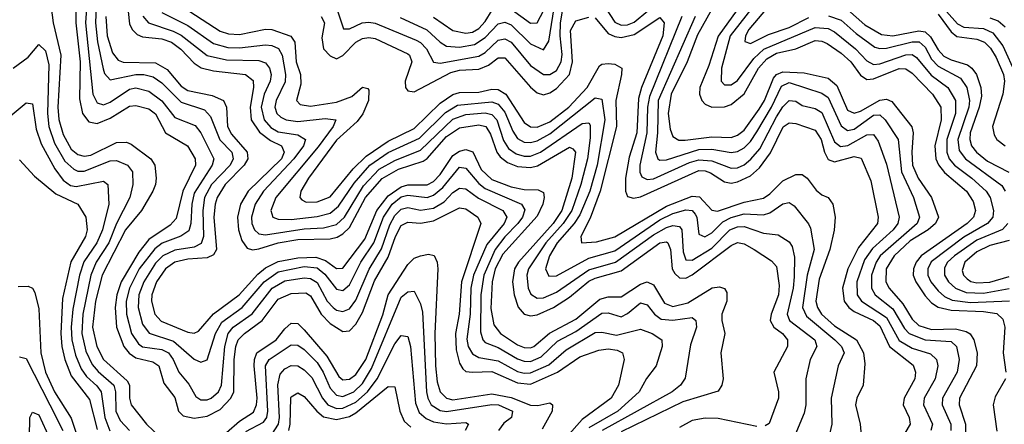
# Model space of a CAD drawing. Header units: inches. Extents: x 990535 to 1117859, y 769386 to 892122.
# Tile 873 of 1056: x 1053490 to 1056535, y 887069 to 888320. Entities that reach past the tile are written whole.
import ezdxf

# ---------------------------------------------------------------- set-up
doc = ezdxf.new("R2010")
doc.units = ezdxf.units.IN
doc.header["$MEASUREMENT"] = 0
doc.layers.add('B0858', color=7, linetype='Continuous')

msp = doc.modelspace()

# ---------------------------------------------------------------- linework, layer by layer
at = {"layer": 'B0858', "color": 5}
for points, elevation in [([(1053702.3, 888430), (1053693.9, 888310), (1053716.7, 888090), (1053730, 888063.3), (1053750, 888057), (1053770, 888064.9), (1053830, 888105.4), (1053850, 888108.8), (1053890, 888098.6), (1053930, 888069.2), (1053970, 888017.1), (1054032.6, 887992.6), (1054050, 887970.1), (1054090.8, 887890), (1054085.8, 887870), (1054030, 887783.6), (1054022.3, 887750), (1054019.5, 887690), (1054013.1, 887666.9), (1053988.9, 887651.1), (1053931.3, 887628.7), (1053908.5, 887611.5), (1053860, 887550), (1053830.2, 887490), (1053820, 887450), (1053820.4, 887410), (1053836.6, 887350), (1053857.7, 887317.7), (1053870, 887308.6), (1053930, 887300.3), (1053950, 887290.7), (1053965.2, 887270), (1053982.5, 887230), (1054013.7, 887193.7), (1054035.2, 887155.2), (1054050, 887144.8), (1054070, 887144.8), (1054082.3, 887150), (1054105.5, 887170), (1054113.9, 887190), (1054124.7, 887310), (1054135.1, 887350), (1054150.8, 887369.2), (1054209.5, 887410.5), (1054271.4, 887490), (1054310, 887513), (1054370, 887522), (1054390, 887520.3), (1054410, 887507.2), (1054441, 887450), (1054459.7, 887430), (1054470, 887422.6), (1054490, 887418), (1054510, 887426.5), (1054530, 887453.1), (1054570.8, 887549.2), (1054608.6, 887611.4), (1054634.5, 887685.5), (1054650, 887714.7), (1054670, 887733.8), (1054690, 887739.4), (1054730, 887731.3), (1054770, 887737.5), (1054802.6, 887757.4), (1054830, 887786), (1054850, 887799.4), (1054870, 887797.6), (1054908.5, 887768.5), (1054984.4, 887730), (1054996.3, 887710), (1054988.4, 887690), (1054935.1, 887624.9), (1054893.3, 887530), (1054885.3, 887490), (1054883.3, 887410), (1054872.8, 887332.8), (1054876.9, 887310), (1054890, 887286.8), (1054910, 887276), (1054970, 887265.8), (1055030, 887232.8), (1055050, 887227), (1055070, 887228), (1055126.6, 887253.4), (1055180, 887300), (1055270, 887352.8), (1055290, 887354.3), (1055335.5, 887344.5), (1055410, 887363.3), (1055446.4, 887350), (1055475.5, 887330), (1055476.8, 887310), (1055458, 887250), (1055428.7, 887211.3), (1055405.8, 887170), (1055339.4, 887110), (1055250, 887058.3)], 3540), ([(1053584, 888390), (1053594.4, 888310), (1053617.2, 888210), (1053608, 888050), (1053611.1, 888011.1), (1053624.8, 887964.8), (1053650, 887919.9), (1053670, 887902.8), (1053690, 887897.9), (1053710, 887900.9), (1053790, 887940.2), (1053821, 887941), (1053835.2, 887935.2), (1053895.8, 887890), (1053908.4, 887870), (1053912.4, 887830), (1053910.3, 887810), (1053901.9, 887790), (1053867.1, 887730), (1053817.4, 887670), (1053745.4, 887530), (1053724.6, 887450), (1053715.9, 887370), (1053728.7, 887310), (1053749.6, 887270), (1053823.2, 887203.2), (1053829.6, 887190), (1053829.6, 887150), (1053835.3, 887130), (1053882.6, 887070), (1053947.8, 887007.8)], 3480), ([(1053728.3, 888390), (1053725.2, 888310), (1053731.3, 888251.3), (1053748, 888168), (1053753.1, 888153.1), (1053770, 888133.8), (1053850, 888150.6), (1053874.6, 888150), (1053902.8, 888142.8), (1053930, 888125.1), (1053990, 888064.7), (1054061.7, 888041.7), (1054080.3, 888020.3), (1054109, 887949), (1054145.9, 887910), (1054150.5, 887890), (1054141, 887870), (1054083.2, 887810), (1054062.3, 887770), (1054056.4, 887730), (1054058.4, 887650), (1054051.8, 887628.2), (1054030, 887617), (1053970, 887607.9), (1053932.8, 887590), (1053910, 887567), (1053874, 887510), (1053858.8, 887470), (1053856.5, 887430), (1053870, 887379.3), (1053890.6, 887350.6), (1053966.1, 887326.1), (1054030, 887271), (1054050, 887261.5), (1054070, 887268.6), (1054095.7, 887350), (1054115.3, 887384.7), (1054177.8, 887430), (1054246.2, 887510), (1054290, 887541), (1054370, 887556.8), (1054410, 887552.5), (1054433.8, 887533.8), (1054470, 887486.6), (1054490, 887483.1), (1054510, 887500.7), (1054544.7, 887570), (1054585, 887630), (1054614.9, 887710), (1054641.6, 887750), (1054670, 887772.1), (1054690, 887777.1), (1054750, 887770.4), (1054770, 887777.5), (1054798.4, 887801.6), (1054850, 887864.3), (1054870, 887861.3), (1054910, 887813.5), (1054930, 887798.5), (1055042, 887750), (1055052.1, 887732.1), (1055045, 887710), (1055031.1, 887690), (1054990.8, 887649.2), (1054960.9, 887610), (1054925.4, 887530), (1054916.3, 887470), (1054914.8, 887354.8), (1054922.1, 887330), (1054930, 887322.6), (1054970, 887306.9), (1055030, 887272.1), (1055050, 887264.7), (1055070, 887263.9), (1055102.3, 887277.7), (1055153.5, 887326.5), (1055210, 887355.9), (1055290, 887413.3), (1055310, 887413.8), (1055350, 887401.4), (1055370, 887411.6), (1055410, 887444.8), (1055430, 887439), (1055453.6, 887410), (1055474.1, 887394.1), (1055510, 887390.7), (1055570, 887399.4), (1055581, 887390), (1055583.4, 887370), (1055564.7, 887315.3), (1055547.7, 887212.3), (1055534, 887190), (1055507.9, 887170), (1055291.8, 887050)], 3560), ([(1054666.3, 888326.3), (1054749, 888289), (1054790.2, 888250.2), (1054810, 888237.6), (1054850, 888235.4), (1054896.5, 888243.5), (1054930, 888265.2), (1054970, 888306.8), (1054990, 888312.7), (1055010, 888304.2), (1055070, 888245.2), (1055110, 888226.8), (1055126.4, 888253.6), (1055151, 888409)], 3760), ([(1053978.4, 888370), (1054110, 888284), (1054136.4, 888276.4), (1054170, 888274.3), (1054250, 888290.3), (1054270, 888289.8), (1054329.2, 888269.2), (1054340.6, 888250), (1054345.6, 888190), (1054359.1, 888150), (1054359.8, 888120.2), (1054346.7, 888070), (1054358.1, 888058.1), (1054390, 888052.9), (1054470, 888064.6), (1054517.4, 888082.6), (1054550, 888111.4), (1054567.1, 888107.1), (1054570, 888102.4), (1054568.9, 888070), (1054551.3, 888028.7), (1054534.3, 888005.7), (1054470, 887947.1), (1054383.7, 887830), (1054359.9, 887790), (1054356.2, 887770), (1054362.6, 887762.6), (1054376.3, 887756.3), (1054410, 887756.9), (1054450, 887772.9), (1054521, 887859), (1054561.8, 887898.2), (1054630, 887944.9), (1054710, 887983.5), (1054790, 888061.7), (1054830, 888089.1), (1054850, 888094.6), (1054910, 888095.7), (1054950, 888105.3), (1054970, 888104.3), (1054993.1, 888090), (1055050, 888002.1), (1055070, 887988.5), (1055090, 887987.5), (1055130, 888003.9), (1055187.9, 888050), (1055244.7, 888110), (1055282.9, 888177.1), (1055290, 888182.8), (1055310, 888184.8), (1055330, 888182.4), (1055351.9, 888170), (1055351.4, 888150), (1055333.5, 888070), (1055335.8, 887990), (1055284.9, 887790), (1055253.8, 887706.2), (1055225.7, 887650), (1055227.9, 887630), (1055273.6, 887633.6), (1055330, 887648.5), (1055490, 887743.3), (1055570, 887774.2), (1055592.1, 887772.1), (1055630, 887731.1), (1055648.1, 887728.1), (1055730, 887755.6), (1055790, 887768), (1055810, 887781.5), (1055850, 887821.6), (1055890, 887840.9), (1055910, 887841.1), (1055924.7, 887830), (1055953.1, 887793.1), (1055970, 887778.8), (1055990.1, 887770), (1056004.2, 887750), (1056012.1, 887710), (1056009, 887669), (1055994.9, 887610), (1055961.9, 887518.1), (1055952.4, 887450), (1055957.1, 887430), (1055969.3, 887410), (1056010, 887373.3), (1056078.1, 887330), (1056099.6, 887290), (1056103.7, 887256.3), (1056098.6, 887190), (1056078.7, 887150), (1056075, 887130), (1056089.2, 887070), (1056096.1, 886990)], 3680), ([(1055299.9, 888359.9), (1055330, 888312.4), (1055350, 888302.8), (1055370, 888303.7), (1055390, 888311.8), (1055432.6, 888347.4)], 3740), ([(1055765, 888370), (1055687.5, 888270), (1055660.3, 888170), (1055659.1, 888130), (1055670, 888118.6), (1055690, 888118.8), (1055710, 888131.5), (1055760.4, 888199.6), (1055791.6, 888228.4), (1055950, 888296.1), (1055990, 888292.3), (1056010, 888281.9), (1056074.7, 888230), (1056110, 888192.6), (1056130, 888181.6), (1056150, 888183.4), (1056230, 888211.4), (1056250, 888211.9), (1056263.2, 888203.2), (1056308.6, 888148.6), (1056360.6, 888110), (1056384.2, 888070), (1056383.9, 888030), (1056357, 887950), (1056357.1, 887910), (1056364.3, 887890), (1056380.3, 887870), (1056434.4, 887830), (1056478.8, 887790), (1056490.9, 887770), (1056501.1, 887730), (1056499.5, 887710), (1056483.2, 887690), (1056410, 887647.9), (1056309, 887571), (1056298.5, 887550), (1056298.7, 887530), (1056307.6, 887510), (1056330, 887481.7), (1056350, 887464.5), (1056373.1, 887453.1), (1056430, 887446.1), (1056550.8, 887450.8)], 3840), ([(1055802.8, 888357.2), (1055744.3, 888290), (1055734.3, 888270), (1055732, 888252), (1055750, 888246.4), (1055806, 888274), (1055870, 888296), (1055930, 888326.2)], 3860), ([(1056330, 888374.4), (1056390, 888307), (1056410, 888297.1), (1056470, 888293.1), (1056499.1, 888279.1), (1056530, 888239.5), (1056570.6, 888150)], 3940), ([(1053663.7, 888350), (1053663.7, 888310), (1053677.2, 888190), (1053674.9, 888074.9), (1053684.6, 888030), (1053703.9, 888003.9), (1053730, 887998.8), (1053770, 888015.1), (1053830, 888053.1), (1053850, 888054.9), (1053890, 888044), (1053910, 888028.4), (1053941.3, 887970), (1054008.8, 887930), (1054032.7, 887890), (1054033.5, 887870), (1053994.8, 887790), (1053974.1, 887705.9), (1053955.6, 887684.4), (1053890, 887640.1), (1053858.3, 887601.7), (1053804.3, 887510), (1053791, 887470), (1053785.2, 887430), (1053789.7, 887370), (1053812.6, 887310), (1053829.3, 887289.3), (1053850, 887275.3), (1053902.3, 887262.3), (1053920.7, 887250), (1053936.4, 887196.4), (1053970, 887151.8), (1053981.3, 887110), (1053995.6, 887095.6), (1054030, 887088.3), (1054070, 887094.5), (1054110, 887115.6), (1054143.4, 887150), (1054152.2, 887170), (1054154, 887270), (1054159, 887310), (1054166.2, 887330), (1054185.5, 887350), (1054240.3, 887390), (1054290, 887455.9), (1054330, 887473.2), (1054375.5, 887475.5), (1054390, 887466.3), (1054422.6, 887410), (1054450, 887380.6), (1054490, 887356.2), (1054510, 887358.5), (1054530, 887379.1), (1054550, 887415.2), (1054587.1, 887512.9), (1054630, 887585.9), (1054652.3, 887650), (1054670, 887683.3), (1054690, 887694.4), (1054730, 887690.7), (1054770, 887698.4), (1054850, 887738.1), (1054870, 887735.1), (1054907.3, 887710), (1054916.6, 887690), (1054856.3, 887510), (1054849.3, 887410), (1054837.6, 887350), (1054839.7, 887299.7), (1054850, 887258.6), (1054860.9, 887240.9), (1054870, 887233), (1054890, 887230.3), (1054950, 887232.5), (1055030, 887198), (1055070, 887193.5), (1055153.7, 887230), (1055222.4, 887277.6), (1055281.5, 887298.5), (1055310, 887302.3), (1055338.1, 887298.1), (1055354.5, 887290), (1055359, 887270), (1055342.1, 887190), (1055319.2, 887150), (1055230, 887083.9), (1055181.1, 887030)], 3520), ([(1053756.6, 888330), (1053761, 888270), (1053777.2, 888217.2), (1053794.4, 888194.4), (1053810, 888188.1), (1053910, 888186.7), (1053945.9, 888165.9), (1053990, 888114.8), (1054010, 888101.3), (1054085.5, 888085.5), (1054120.3, 888070), (1054130, 888050), (1054133.1, 887990), (1054145.8, 887965.8), (1054193.3, 887910), (1054195.3, 887890), (1054184.5, 887870), (1054125.3, 887810), (1054100.8, 887770), (1054094.4, 887750), (1054091.1, 887710), (1054098.9, 887610), (1054090, 887593.4), (1054070, 887584.3), (1054010, 887579.8), (1053969.9, 887570.1), (1053940.8, 887550), (1053913.7, 887510), (1053898.9, 887470), (1053897.8, 887450), (1053907.9, 887410), (1053928, 887388), (1054010, 887353.8), (1054030, 887351.1), (1054043.3, 887356.7), (1054089.6, 887410.4), (1054169.4, 887470), (1054226.2, 887533.8), (1054250, 887552.6), (1054290, 887572.3), (1054350, 887584), (1054406, 887586), (1054435.6, 887575.6), (1054470, 887551.2), (1054490, 887552.4), (1054558, 887642), (1054595, 887730), (1054630, 887775.3), (1054670, 887803.4), (1054690, 887809.1), (1054750, 887809.3), (1054770, 887819.4), (1054790, 887841.2), (1054830, 887900.6), (1054850, 887913.7), (1054870, 887918.7), (1054891, 887911), (1054917.2, 887857.2), (1054950, 887826.2), (1055010, 887803.3), (1055050, 887795.4), (1055093.9, 887793.9), (1055110, 887785.3), (1055112.5, 887770), (1055108.1, 887750), (1055090, 887712.9), (1054984.3, 887595.7), (1054961, 887550), (1054951, 887510), (1054946.9, 887426.9), (1054956.3, 887376.3), (1054976.9, 887350), (1055030, 887314.7), (1055050, 887306.3), (1055070, 887305.5), (1055080.2, 887310), (1055128.6, 887351.4), (1055210, 887394.3), (1055283.7, 887456.3), (1055310, 887463.6), (1055350, 887463.5), (1055410, 887502.5), (1055430, 887510.1), (1055450, 887500.1), (1055484, 887444), (1055510, 887433.3), (1055555.7, 887444.3), (1055631.3, 887491.3), (1055654.5, 887494.5), (1055669.2, 887489.2), (1055676.5, 887476.5), (1055676.4, 887450), (1055661.8, 887410), (1055661.1, 887390), (1055671, 887350), (1055657.9, 887290), (1055665.3, 887210), (1055661, 887190), (1055650, 887172.2), (1055540.7, 887139.3), (1055350, 887046)], 3580), ([(1053825.3, 888345.3), (1053830, 888306.6), (1053838.2, 888290), (1053854, 888274), (1053870, 888267), (1053930, 888260.9), (1053959.9, 888250), (1053988.7, 888228.7), (1054030, 888185.4), (1054051.5, 888171.5), (1054090, 888162), (1054188.4, 888150), (1054212.4, 888132.4), (1054213.6, 888110), (1054202.7, 888050), (1054205.6, 888010), (1054231.9, 887971.9), (1054266, 887946), (1054300.3, 887930), (1054308.6, 887910), (1054299.4, 887890), (1054196.7, 887790), (1054173.3, 887750), (1054163.8, 887710), (1054166.8, 887670), (1054177.2, 887637.2), (1054193.5, 887613.5), (1054210, 887608.6), (1054230, 887611.6), (1054290, 887630.3), (1054350, 887640.2), (1054450, 887642.8), (1054472.1, 887647.9), (1054490, 887657.9), (1054510, 887677.7), (1054559.5, 887770), (1054611.4, 887828.6), (1054661.9, 887858.1), (1054737.8, 887882.2), (1054750, 887890.7), (1054810, 887959.2), (1054850, 887986.1), (1054910, 887995.1), (1054931.9, 887990), (1054945.7, 887965.7), (1054965.2, 887910), (1054975.6, 887895.6), (1054998.4, 887878.4), (1055030, 887865.9), (1055070, 887863), (1055091.9, 887868.1), (1055190, 887926), (1055201, 887921), (1055208.4, 887910), (1055198, 887830), (1055166.8, 887730), (1055140.2, 887690), (1055032.6, 887570), (1055020.4, 887550), (1055013.7, 887510), (1055019.4, 887470), (1055031.8, 887431.8), (1055050, 887409.5), (1055070, 887404.5), (1055090, 887408.2), (1055140.7, 887430), (1055190, 887462), (1055250, 887511.3), (1055270, 887521.1), (1055350, 887543.8), (1055470, 887629.8), (1055490, 887633.2), (1055494.4, 887630), (1055502.5, 887610), (1055508.2, 887550), (1055515.5, 887535.5), (1055530, 887521.7), (1055550, 887521.4), (1055570, 887531.1), (1055690, 887622.3), (1055710, 887630.9), (1055730, 887627.4), (1055761.2, 887610), (1055814.9, 887574.9), (1055830, 887556.8), (1055838.1, 887498.1), (1055837, 887470), (1055813.5, 887410), (1055810.9, 887390), (1055821.8, 887370), (1055848.9, 887350), (1055864, 887330), (1055864.6, 887310), (1055822.4, 887230), (1055836.6, 887170), (1055836.5, 887150), (1055807.7, 887072.3), (1055795.3, 887064.7)], 3620), ([(1053870.9, 888330.9), (1053888.5, 888310), (1053964.9, 888284.9), (1053990, 888272.3), (1054070, 888209.6), (1054130, 888195.4), (1054230, 888193.8), (1054250, 888186.5), (1054262.7, 888170), (1054267.5, 888150), (1054265, 888130), (1054245.8, 888090), (1054236.9, 888050), (1054246.2, 888010), (1054267, 887987), (1054290, 887973.7), (1054350, 887963.5), (1054374.6, 887950), (1054368.1, 887930), (1054338.2, 887890), (1054243.9, 887790), (1054218.3, 887750), (1054207.3, 887710), (1054208.1, 887690), (1054216.1, 887670), (1054230, 887657.7), (1054250, 887654.7), (1054370, 887673.1), (1054430, 887676.2), (1054470, 887687.3), (1054494.8, 887710), (1054553.3, 887806.7), (1054602.3, 887857.7), (1054650, 887884.5), (1054730, 887916.2), (1054830, 888012.3), (1054870, 888026.9), (1054930, 888032.4), (1054950, 888026.8), (1054965.2, 888010), (1054986, 887946), (1055001.7, 887921.7), (1055025.2, 887905.2), (1055050, 887898.3), (1055070, 887898.3), (1055101, 887910), (1055230, 887999.5), (1055250, 888001.6), (1055254.1, 887994.1), (1055254.6, 887954.6), (1055246.4, 887890), (1055225.8, 887810), (1055197.5, 887730), (1055170.7, 887690), (1055116.8, 887630), (1055063.7, 887550), (1055058.3, 887530), (1055062.4, 887490), (1055071.1, 887471.1), (1055090, 887458.9), (1055110, 887460.2), (1055150, 887477.9), (1055250, 887546.6), (1055332.2, 887570), (1055450, 887655.2), (1055490, 887678.1), (1055510, 887684), (1055530, 887681.2), (1055538.1, 887670), (1055542, 887602), (1055550, 887577.3), (1055570, 887576.5), (1055630, 887613.9), (1055685.6, 887670), (1055710, 887680), (1055730, 887680.3), (1055790, 887660.1), (1055835, 887655), (1055870, 887633.4), (1055878.9, 887618.9), (1055886.3, 887586.3), (1055884.7, 887524.7), (1055881.4, 887490), (1055863.1, 887410), (1055870.1, 887390), (1055948.8, 887330), (1055954.7, 887310), (1055934.3, 887270), (1055921.1, 887210), (1055921, 887130), (1055916.1, 887103.9), (1055876.6, 887010)], 3640), ([(1053930, 888342.6), (1054010, 888302.3), (1054090, 888246.5), (1054134.2, 888234.2), (1054170, 888233.2), (1054250, 888242.2), (1054270, 888240.1), (1054290.8, 888230.8), (1054301.6, 888210), (1054312.5, 888150), (1054311.7, 888128.3), (1054283.1, 888070), (1054279.5, 888050), (1054285.4, 888030), (1054298.2, 888018.2), (1054314.4, 888010), (1054350, 888005.6), (1054434.6, 888014.6), (1054468, 888010), (1054460.1, 887990), (1054413.2, 887926.8), (1054282.1, 887770), (1054267.4, 887730), (1054272.9, 887710), (1054290, 887702.9), (1054330, 887702.2), (1054410, 887711.5), (1054450, 887722.4), (1054476.6, 887743.4), (1054524.9, 887815.1), (1054572.9, 887870), (1054630, 887909.5), (1054726.6, 887953.4), (1054806.5, 888033.5), (1054844, 888056), (1054950, 888066.3), (1054970, 888058.9), (1054990, 888034), (1055015, 887975), (1055030, 887952.5), (1055050, 887941.8), (1055070, 887940.3), (1055090, 887945.4), (1055130, 887966.9), (1055270, 888078.4), (1055290, 888074), (1055299.4, 888010), (1055275.6, 887870), (1055252.8, 887790), (1055222.8, 887717.2), (1055205.2, 887690), (1055152.3, 887630), (1055129, 887590), (1055116.2, 887550), (1055126.7, 887526.7), (1055150, 887528.1), (1055250, 887582.6), (1055330, 887605.9), (1055470, 887700.8), (1055510, 887720.5), (1055550, 887732.3), (1055570, 887730.5), (1055579.2, 887719.2), (1055584.1, 887710), (1055590, 887656.5), (1055609.2, 887649.2), (1055630, 887661.4), (1055664.6, 887695.4), (1055690, 887709), (1055730, 887720.2), (1055790, 887716.7), (1055810, 887722.5), (1055850, 887751.2), (1055870, 887754.5), (1055884.6, 887744.6), (1055929.4, 887689.4), (1055935.7, 887675.7), (1055946.8, 887610), (1055925.2, 887530), (1055910.3, 887430), (1055923.2, 887403.2), (1056010.7, 887330), (1056031.1, 887310), (1056039.9, 887290), (1056021.1, 887250), (1055999.3, 887150), (1056001.8, 887070), (1055987.8, 887012.2)], 3660), ([(1054422.2, 888330), (1054432.5, 888310), (1054424.3, 888264.3), (1054430, 888230.2), (1054450, 888207.9), (1054470, 888198.9), (1054490, 888209.1), (1054530, 888250.1), (1054550, 888261.4), (1054570, 888265.1), (1054590, 888261.3), (1054690, 888213.9), (1054695.5, 888210), (1054702.7, 888190), (1054682.1, 888130), (1054683.5, 888110), (1054690, 888100.1), (1054710, 888097.2), (1054823, 888157), (1054850, 888163.8), (1054910, 888167.4), (1054940.2, 888179.8), (1054970, 888201.9), (1054990, 888202.1), (1055070, 888111.7), (1055090, 888093.9), (1055110, 888087.8), (1055130, 888094), (1055150, 888106.8), (1055190, 888150.6), (1055199.3, 888190), (1055193.1, 888286.9), (1055210, 888316.2), (1055250, 888327.9)], 3720), ([(1054472.1, 888350), (1054491.7, 888291.7), (1054510, 888291.9), (1054549.8, 888310.2), (1054570, 888312.5), (1054590, 888309), (1054716.5, 888256.5), (1054730, 888249.2), (1054748.1, 888230), (1054770, 888188.8), (1054790, 888185.8), (1054910, 888207), (1054930, 888218.5), (1054970, 888256.8), (1054990, 888260.9), (1055010, 888250.6), (1055070, 888178.4), (1055110.1, 888150.1), (1055130, 888150.4), (1055150, 888162.5), (1055165, 888190), (1055167.8, 888212.2), (1055161.5, 888270), (1055162.7, 888310), (1055170, 888352.1)], 3740), ([(1054770, 888327.7), (1054830, 888286.1), (1054870, 888278), (1054890, 888281.7), (1054910, 888293.1), (1054930, 888314.5), (1054951, 888349)], 3780), ([(1055010, 888352.2), (1055070, 888309.1), (1055090, 888309.7), (1055111.2, 888348.8)], 3780), ([(1055270, 888325.1), (1055310, 888277.3), (1055330, 888267.5), (1055350, 888264.9), (1055390, 888274.4), (1055470, 888327.1), (1055483.4, 888310), (1055478.6, 888270), (1055413.2, 888110), (1055403.7, 888076.3), (1055398.6, 887970), (1055375, 887895), (1055363.6, 887830), (1055363.6, 887790), (1055370, 887773.1), (1055387.8, 887767.8), (1055410, 887772.5), (1055590, 887853.9), (1055610, 887853.1), (1055626.6, 887846.6), (1055670, 887818.3), (1055690, 887814.6), (1055710, 887818.5), (1055750, 887837), (1055778.1, 887861.9), (1055812, 887908), (1055850.8, 887989.2), (1055870, 888000.9), (1055890, 887999.4), (1055950, 887978.5), (1055968.1, 887950), (1055978.3, 887910), (1055990, 887887.6), (1056010, 887880.2), (1056070, 887897), (1056091.7, 887891.7), (1056122.1, 887822.1), (1056144.7, 887710), (1056142.5, 887690), (1056084.2, 887615.8), (1056051, 887550), (1056034.2, 887490), (1056039.7, 887450), (1056054.5, 887430), (1056070, 887418.3), (1056130, 887390.2), (1056150, 887373.2), (1056179.6, 887310), (1056252.6, 887252.6), (1056260.4, 887230), (1056258.1, 887210), (1056225.1, 887150), (1056221.9, 887130), (1056240.8, 887090), (1056244, 887070), (1056194.1, 886985.9)], 3720), ([(1055537.8, 888330), (1055437.3, 888082.7), (1055431.9, 888050), (1055429.7, 887970), (1055407.4, 887870), (1055408.2, 887848.2), (1055414.4, 887834.4), (1055430, 887825.6), (1055450, 887827.9), (1055561.6, 887878.4), (1055590, 887886.8), (1055630, 887883.8), (1055690, 887860.9), (1055710, 887862.1), (1055730, 887871.1), (1055751.4, 887888.6), (1055778.8, 887921.2), (1055830, 888019.6), (1055850, 888050.1), (1055870, 888070.1), (1055890, 888068.3), (1055910, 888055.1), (1055950, 888044.9), (1055970, 888033), (1056010, 887942.5), (1056028.2, 887928.2), (1056050.8, 887930.8), (1056110, 887963.6), (1056130, 887964.8), (1056144.7, 887944.7), (1056170, 887873), (1056209.7, 887710), (1056205.2, 887690), (1056190.6, 887670), (1056126.8, 887613.2), (1056102.8, 887577.2), (1056078.4, 887510), (1056080.2, 887470), (1056093.3, 887450), (1056170, 887399.2), (1056210, 887328.4), (1056250, 887304.3), (1056306.8, 887286.8), (1056325.2, 887270), (1056328.9, 887250), (1056321.4, 887210), (1056287.3, 887150), (1056284.6, 887130), (1056313, 887070), (1056307.2, 887050)], 3740), ([(1055578.5, 888330), (1055464, 888070), (1055462.3, 887970), (1055455.9, 887910), (1055463.8, 887890), (1055470, 887886.1), (1055490, 887886.8), (1055590, 887918.9), (1055630, 887920), (1055690, 887909.1), (1055710, 887912.5), (1055730, 887923.5), (1055750, 887943.1), (1055770, 887973.2), (1055814.7, 888050), (1055845.4, 888114.6), (1055870, 888125.4), (1055970, 888092.9), (1055990, 888079.7), (1056030, 887991.6), (1056050, 887977.9), (1056070, 887981.2), (1056130, 888025), (1056150, 888025.6), (1056166.6, 888010), (1056206.4, 887950), (1056217.2, 887850), (1056253.8, 887770), (1056272.2, 887710), (1056265.2, 887690), (1056150.4, 887589.6), (1056138, 887570), (1056123.9, 887530), (1056124.2, 887490), (1056135.9, 887470), (1056190, 887425.9), (1056225.7, 887365.7), (1056240.1, 887350), (1056290, 887330.2), (1056370, 887325.6), (1056386.9, 887310), (1056395, 887270), (1056388.6, 887230), (1056344.1, 887150), (1056342.6, 887130), (1056369.8, 887070), (1056369.2, 887050)], 3760), ([(1055629.4, 888350), (1055586.5, 888273.5), (1055553.8, 888190), (1055504.2, 888090), (1055495.9, 888030), (1055501.9, 887981.9), (1055510, 887958.4), (1055527.9, 887947.9), (1055547.6, 887947.6), (1055630, 887958), (1055690, 887955.7), (1055710, 887962.7), (1055730, 887978.9), (1055777.1, 888042.9), (1055793, 888070), (1055821.3, 888138.7), (1055830, 888150.4), (1055850, 888159), (1055915.9, 888155.9), (1055990, 888139.1), (1056016.5, 888116.5), (1056050, 888039.9), (1056070, 888031.1), (1056090, 888037.6), (1056150, 888071.2), (1056170, 888074.3), (1056186.7, 888066.7), (1056248.3, 887988.3), (1056253.2, 887970), (1056248.8, 887910), (1056251, 887870), (1056268.2, 887830), (1056309.5, 887770), (1056331.7, 887710), (1056322.3, 887690), (1056299.5, 887670), (1056243.4, 887636.6), (1056193.7, 887590), (1056169.8, 887550), (1056168.6, 887510), (1056178.2, 887490), (1056221.2, 887441.2), (1056250, 887394), (1056270, 887375), (1056310, 887362.3), (1056384, 887364), (1056416.6, 887356.6), (1056428.7, 887348.7), (1056440.8, 887330), (1056450.5, 887290), (1056448.5, 887250), (1056396.1, 887150), (1056395.2, 887130), (1056415.2, 887070), (1056415, 887045)], 3780), ([(1055709.1, 888350), (1055650, 888268.6), (1055621.4, 888178.6), (1055593.3, 888110), (1055591.8, 888090), (1055599.4, 888070), (1055610, 888058.7), (1055630, 888049.8), (1055670, 888050.9), (1055690, 888058.2), (1055730, 888090.4), (1055775.2, 888170), (1055800.7, 888199.3), (1055830, 888215.9), (1055890, 888230), (1055950, 888255.4), (1055970, 888254), (1055986.5, 888246.5), (1056030, 888216.3), (1056060.1, 888190), (1056090, 888148.3), (1056110, 888135.1), (1056130, 888136.6), (1056210, 888169.4), (1056230, 888168.4), (1056250, 888154.9), (1056312.7, 888090), (1056338.1, 888050), (1056339.6, 888010), (1056320, 887930), (1056323.4, 887890), (1056331.3, 887871.3), (1056350, 887847.1), (1056418.1, 887790), (1056438, 887758), (1056445.4, 887730), (1056439.5, 887710), (1056419.4, 887690), (1056278.1, 887590), (1056261.7, 887570), (1056253.5, 887550), (1056253.3, 887530), (1056260.7, 887510), (1056290, 887466.7), (1056310, 887444.7), (1056330, 887431.6), (1056370, 887421.6), (1056470, 887417.9), (1056511.4, 887411.4), (1056530, 887394.1), (1056536.6, 887370), (1056531.4, 887290), (1056539.7, 887230)], 3820), ([(1055991.6, 888331.6), (1056030, 888318.3), (1056076.9, 888276.9), (1056134.8, 888234.8), (1056150, 888230.5), (1056170, 888232), (1056250, 888251.6), (1056271.4, 888251.4), (1056290, 888235.1), (1056310, 888198.2), (1056330, 888176), (1056398.8, 888138.8), (1056418.8, 888110), (1056427.3, 888070), (1056424.9, 888050), (1056391.3, 887950), (1056395.6, 887915.6), (1056414.5, 887890), (1056526.9, 887806.9), (1056537, 887790)], 3860), ([(1056050, 888351.1), (1056103.6, 888303.6), (1056154.5, 888274.5), (1056190, 888269.9), (1056270, 888285.2), (1056290, 888282), (1056306.9, 888266.9), (1056330, 888226.4), (1056347.6, 888207.6), (1056370, 888195.9), (1056420.6, 888180.6), (1056434.8, 888170), (1056449, 888150), (1056462.2, 888110), (1056463.8, 888083.8), (1056457.2, 888050), (1056429, 887970), (1056427.8, 887950), (1056433, 887930), (1056448.5, 887910), (1056482.3, 887882.3), (1056548.7, 887848.7)], 3880), ([(1056330, 888337), (1056370, 888282.8), (1056388.1, 888268.1), (1056450, 888260), (1056473.4, 888250), (1056492, 888232), (1056510, 888202.9), (1056532.4, 888150), (1056535.7, 888130), (1056530.6, 888090), (1056498.5, 887990), (1056503.6, 887963.6), (1056511.4, 887950), (1056537, 887930)], 3920), ([(1056490, 888325.8), (1056516.1, 888316.1), (1056537.4, 888297.4)], 3960), ([(1053470, 888170.5), (1053516.2, 888203.8), (1053550, 888242.8), (1053570, 888223.8), (1053580.5, 888180.5), (1053576.1, 888030), (1053580.2, 887990), (1053598.3, 887938.3), (1053630, 887882.8), (1053657.9, 887857.9), (1053670, 887852.1), (1053690, 887851.7), (1053770, 887884.1), (1053790, 887885), (1053823.4, 887870), (1053839, 887850), (1053839.9, 887810), (1053830.9, 887770), (1053789.8, 887690.2), (1053766, 887630), (1053726.9, 887570), (1053710.1, 887530.1), (1053685.3, 887410), (1053683, 887350), (1053695.4, 887295.4), (1053714.7, 887254.7), (1053732.9, 887232.9), (1053781.5, 887190), (1053786.8, 887170), (1053787.8, 887110), (1053800.7, 887080.7), (1053830, 887050.7)], 3460), ([(1053404.5, 887975.5), (1053510, 888062.6), (1053530, 888060.2), (1053541.7, 887981.7), (1053556.5, 887936.5), (1053598.8, 887858.8), (1053624.4, 887824.4), (1053647.8, 887807.8), (1053664.7, 887804.7), (1053750, 887820.8), (1053762.7, 887810), (1053766.4, 887750), (1053746.2, 887670), (1053729.2, 887630), (1053688.3, 887571.7), (1053675, 887530), (1053655.1, 887424.9), (1053650, 887370), (1053652, 887330), (1053662.8, 887282.8), (1053680.5, 887240.5), (1053697, 887217), (1053728.5, 887188.5), (1053742.1, 887170), (1053753.3, 887090), (1053769.1, 887049.1)], 3440), ([(1053490, 887886.9), (1053536.5, 887836.5), (1053601.7, 887781.7), (1053670.2, 887750), (1053694.9, 887710), (1053699.1, 887670), (1053694.1, 887650), (1053648.6, 887571.4), (1053622.3, 887457.7), (1053617.4, 887350), (1053621.2, 887310), (1053630.2, 887270), (1053650, 887218.7), (1053705.9, 887145.9), (1053730, 887053.7)], 3420), ([(1056545.1, 887690), (1056529, 887671), (1056450, 887638), (1056380.6, 887590), (1056359, 887570), (1056350, 887552.5), (1056350.1, 887530), (1056362.2, 887510), (1056383.5, 887490), (1056416.6, 887476.6), (1056470, 887475), (1056550, 887489)], 3860), ([(1056550, 887637.6), (1056490, 887621.8), (1056450, 887601.9), (1056413.1, 887570), (1056404.6, 887544.6), (1056408.2, 887530), (1056419.4, 887519.4), (1056431, 887511), (1056450, 887506.3), (1056490, 887508.6), (1056550, 887526)], 3880), ([(1054130, 887044.4), (1054170, 887079.2), (1054212.8, 887107.2), (1054222.2, 887130), (1054224.3, 887150), (1054215.7, 887250), (1054216.5, 887270), (1054223.9, 887290), (1054283.1, 887330), (1054310, 887364.6), (1054330, 887382.1), (1054350, 887380.5), (1054370, 887361.6), (1054439.8, 887279.8), (1054477.2, 887217.2), (1054490, 887206.8), (1054510, 887208.5), (1054530, 887223.6), (1054560.5, 887270), (1054612.7, 887407.3), (1054630, 887470), (1054690, 887562.8), (1054710, 887582.5), (1054730, 887590.4), (1054754.9, 887594.9), (1054771.4, 887591.4), (1054781.1, 887570), (1054783.4, 887550), (1054773.7, 887350), (1054775.8, 887250), (1054781.1, 887201.1), (1054790.1, 887170), (1054810, 887150.1), (1054830, 887145.4), (1054950, 887163.2), (1055010, 887152.2), (1055070, 887129), (1055092.8, 887127.2), (1055130, 887135.5), (1055138, 887130), (1055136.3, 887110), (1055105.6, 887054.4)], 3480), ([(1053485.2, 887494.8), (1053516.8, 887496.8), (1053530, 887490.2), (1053536.8, 887476.8), (1053550, 887426.4), (1053555.4, 887290), (1053570.6, 887230), (1053597.9, 887170), (1053650, 887088.3), (1053688.5, 886970)], 3380), ([(1054190, 887047.6), (1054244.2, 887075.8), (1054254.3, 887090), (1054257.8, 887110), (1054250, 887250.1), (1054261.9, 887270), (1054330, 887315), (1054350, 887314.3), (1054370, 887300.8), (1054410, 887260.6), (1054429.1, 887230), (1054450, 887180.8), (1054470, 887159.5), (1054490, 887155.8), (1054523.2, 887170), (1054550, 887195.8), (1054578.3, 887241.7), (1054670, 887461.8), (1054690, 887478.3), (1054710, 887481.1), (1054730, 887441.6), (1054736, 887416), (1054748.5, 887170), (1054752.3, 887150), (1054763.1, 887130), (1054790, 887112.5), (1054810, 887109.2), (1054950, 887130.2), (1054971.2, 887130), (1055014.6, 887110), (1055011.3, 887090), (1054987, 887073), (1054971.1, 887050)], 3460), ([(1054270, 887037.4), (1054290.5, 887070), (1054293.2, 887090), (1054288.2, 887191.8), (1054295.8, 887224.2), (1054310, 887240.6), (1054330, 887251), (1054350, 887250.4), (1054370, 887238), (1054394.1, 887214.1), (1054426.5, 887150), (1054443.5, 887130), (1054470, 887118.5), (1054490, 887119.5), (1054530, 887137.3), (1054565.7, 887170), (1054595.4, 887210), (1054650, 887317.6), (1054670, 887344), (1054690, 887341), (1054698.8, 887310), (1054714.2, 887134.2), (1054726, 887106), (1054747, 887087), (1054770, 887076.6), (1054810, 887070.9), (1054870, 887074.9), (1054877.9, 887070), (1054868.1, 887050)], 3440), ([(1053490, 887277.5), (1053510, 887273.2), (1053583.8, 887130), (1053623.8, 887050)], 3360), ([(1056538.1, 887210), (1056506, 887154), (1056500.5, 887130), (1056511.6, 887048.4)], 3820), ([(1054322.3, 887050), (1054326.6, 887070), (1054329.1, 887150.9), (1054330, 887153.8), (1054350, 887166.7), (1054370, 887155.8), (1054409.5, 887109.5), (1054430, 887092.9), (1054470, 887084.2), (1054510, 887093.9), (1054530, 887104.7), (1054630, 887186.6), (1054650, 887184.9), (1054665.8, 887110), (1054679.3, 887079.3), (1054700.1, 887060.1)], 3420), ([(1053520.7, 887030), (1053521.8, 887090), (1053530, 887107.2), (1053550, 887099), (1053618, 886950)], 3340), ([(1055770, 887062.6), (1055650, 887086.9), (1055610, 887088.5), (1055570, 887081.2), (1055530, 887059.5)], 3620)]:
    msp.add_lwpolyline(points, dxfattribs=dict(at, elevation=elevation))

doc.saveas('drawing.dxf')
